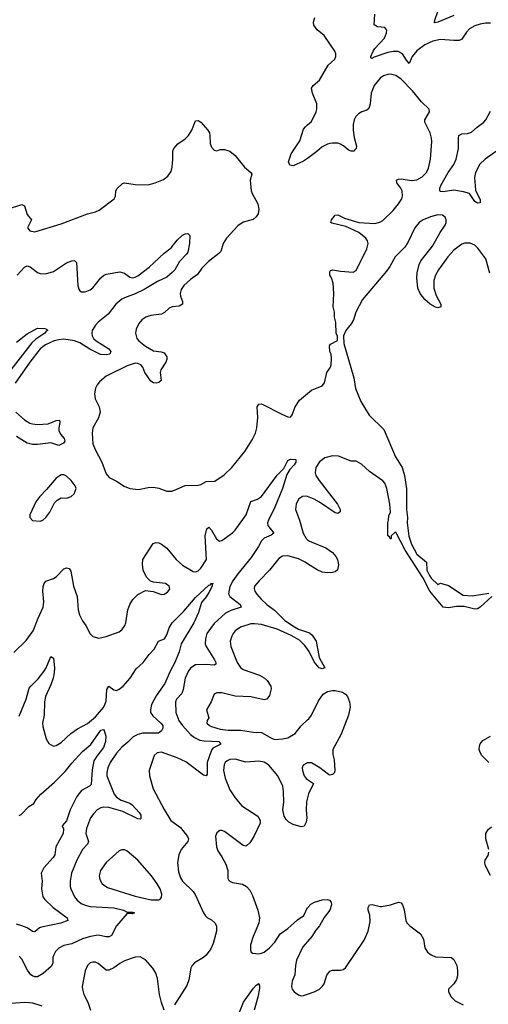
# Model space of a CAD drawing. Header units: inches. Extents: x 1550315 to 1685896, y 510706 to 640504.
# Tile 345 of 452: x 1627814 to 1631372, y 601795 to 609269. Entities that reach past the tile are written whole.
import ezdxf

# ---------------------------------------------------------------- set-up
doc = ezdxf.new("R2010")
doc.units = ezdxf.units.IN
doc.header["$MEASUREMENT"] = 0
doc.layers.add('B6620', color=7, linetype='Continuous')
doc.layers.add('B6630', color=7, linetype='Continuous')

msp = doc.modelspace()

# ---------------------------------------------------------------- linework, layer by layer
at = {"layer": 'B6620', "color": 5}
for points, elevation in [([(1627730, 607833.4), (1627830, 607864.9), (1627850, 607856), (1627870.6, 607790), (1627904.9, 607750), (1627874, 607690), (1627890, 607665.3), (1627930, 607658), (1628130, 607718.3), (1628330, 607794.9), (1628389.6, 607810.4), (1628417.5, 607822.5), (1628530.8, 607909.2), (1628540.5, 607930), (1628545.1, 607970), (1628553, 607987), (1628593.4, 608026.6), (1628610, 608030.4), (1628690, 608018.3), (1628790, 608016.4), (1628842, 608030), (1628904.8, 608055.2), (1628938.4, 608081.6), (1628962.9, 608117.1), (1628971.3, 608148.7), (1628978, 608210), (1628977.6, 608270), (1628985.1, 608290), (1629014, 608326), (1629070, 608365.7), (1629095.6, 608390), (1629121.6, 608430), (1629150, 608501), (1629170, 608504), (1629190, 608490.5), (1629243, 608430), (1629254, 608410), (1629257.6, 608390), (1629260.4, 608330), (1629270, 608301), (1629290, 608277.3), (1629310, 608274), (1629336.2, 608283.8), (1629370, 608284.4), (1629410.3, 608270.3), (1629450, 608239.1), (1629521.7, 608150), (1629568.4, 608110), (1629575.6, 608095.6), (1629564, 608050), (1629572.7, 607970), (1629578, 607950), (1629622.6, 607870), (1629630.3, 607830), (1629624.2, 607795.8), (1629608.8, 607771.2), (1629586.9, 607753.1), (1629510, 607730.8), (1629470, 607703.1), (1629383.2, 607610), (1629360.2, 607570), (1629341.1, 607510), (1629326.8, 607493.2), (1629247.7, 607432.3), (1629197, 607383), (1629164.8, 607335.2), (1629110, 607296.8), (1629060.2, 607250), (1629039.6, 607220.4), (1629031.9, 607190), (1629035, 607170), (1629051.1, 607130), (1629050, 607108.3), (1629024.8, 607095.2), (1628971.9, 607088.1), (1628950, 607079.7), (1628913.2, 607046.8), (1628890, 607032.9), (1628810, 607024.7), (1628770.6, 607010), (1628740.4, 606990), (1628718.4, 606961.6), (1628699.1, 606920.9), (1628692.9, 606890), (1628703.6, 606850), (1628718.3, 606830), (1628769.1, 606790), (1628830, 606755.6), (1628888, 606748), (1628910, 606740.8), (1628932, 606710), (1628932.1, 606690), (1628924.7, 606670), (1628886.7, 606610), (1628881.5, 606590), (1628888.2, 606530), (1628870, 606515.1), (1628850, 606509.7), (1628830, 606513.1), (1628810, 606525.1), (1628765.3, 606590), (1628749.7, 606630), (1628732.6, 606650), (1628710, 606659.3), (1628690, 606661.5), (1628630, 606642), (1628470, 606563.1), (1628419.4, 606520.6), (1628401.8, 606498.2), (1628389, 606471), (1628383.1, 606430), (1628387.6, 606390), (1628416.9, 606330), (1628425.5, 606290), (1628412.6, 606247.4), (1628368.7, 606170), (1628364.4, 606130), (1628370.4, 606050), (1628386.1, 606006.1), (1628437.1, 605910), (1628470, 605822), (1628494.4, 605794.4), (1628550, 605766), (1628608.5, 605728.5), (1628650.4, 605710.4), (1628716.6, 605703.4), (1628790, 605717.1), (1628830, 605719.3), (1628870, 605713), (1628930, 605690.6), (1628970, 605690.6), (1628990, 605696.3), (1629070, 605732.2), (1629170, 605735.8), (1629190, 605741.3), (1629230, 605762.3), (1629294.6, 605765.4), (1629367, 605813), (1629423.6, 605870), (1629523.6, 605990), (1629579.8, 606080.2), (1629604.8, 606130), (1629614.5, 606170), (1629622, 606250), (1629616.2, 606330), (1629629.2, 606350), (1629650, 606351.7), (1629810, 606272.7), (1629850, 606254.8), (1629870, 606251.3), (1629884, 606270), (1629904.5, 606330), (1629939.5, 606380.5), (1630000, 606431.7)], 580), ([(1630000, 608216.1), (1629970, 608194), (1629890, 608159.5), (1629865.4, 608165.4), (1629854.5, 608190), (1629875.6, 608250), (1629941.1, 608350), (1629970, 608437.3), (1629984.2, 608455.8), (1630000, 608470)], 580), ([(1627795.1, 607330), (1627850, 607390.4), (1627870, 607399.5), (1627893.3, 607393.3), (1627950, 607348.8), (1627970, 607341.1), (1628010, 607340.3), (1628070, 607356.5), (1628170, 607422), (1628210, 607439.5), (1628230, 607442), (1628246, 607426), (1628256.3, 607250), (1628263, 607223), (1628270.6, 607210.6), (1628283.4, 607203.4), (1628310, 607203.8), (1628350, 607217.6), (1628370, 607232.4), (1628430.8, 607309.2), (1628450, 607326.7), (1628470, 607337), (1628574.7, 607354.7), (1628610, 607345.7), (1628650, 607315.3), (1628670, 607310.2), (1628690, 607314.2), (1628710, 607324.7), (1628797.7, 607390), (1628910, 607496.3), (1628962.9, 607537.1), (1629010, 607596.3), (1629050, 607633.4), (1629070, 607642.8), (1629090, 607644.7), (1629104.7, 607630), (1629103.8, 607570), (1629090, 607505.2), (1629081.6, 607490), (1629026.5, 607433.5), (1628991.2, 607370), (1628972.4, 607350), (1628930, 607315.5), (1628859.7, 607280.3), (1628759.3, 607220.7), (1628691.8, 607188.2), (1628610, 607158.5), (1628590, 607146.2), (1628544.4, 607110), (1628485.7, 607034.3), (1628410, 606972.7), (1628388.7, 606950), (1628365.1, 606910), (1628360.9, 606890), (1628363.2, 606870), (1628374, 606850), (1628393.8, 606830), (1628491.7, 606770), (1628505.3, 606750), (1628498, 606730), (1628470, 606724.1), (1628427.8, 606727.8), (1628347.3, 606767.3), (1628270, 606816.4), (1628230, 606831.5), (1628150, 606843), (1628110, 606839.3), (1628075.8, 606830), (1628010, 606799.9), (1627970, 606769.8), (1627890.1, 606670), (1627778.8, 606510)], 560), ([(1627790, 606821.8), (1627870, 606884.2), (1627950, 606928.4), (1628003.9, 606923.9), (1628018.7, 606918.7), (1628027.3, 606910), (1628015.3, 606904.7), (1628005.7, 606890), (1627936.3, 606843.7), (1627905.3, 606814.7), (1627746.4, 606610)], 540), ([(1627783.6, 606290), (1627850, 606230.2), (1627890, 606207.1), (1627910, 606200.6), (1627950, 606197.1), (1628030, 606202), (1628090, 606225.7), (1628116, 606230), (1628119.5, 606210), (1628110.2, 606170), (1628110.2, 606150), (1628123.8, 606123.8), (1628151.5, 606090), (1628156, 606070), (1628146.3, 606053.7), (1628110, 606037.4), (1628050, 606056), (1627950, 606043.7), (1627910, 606043.1), (1627870, 606054.6), (1627790, 606104.4)], 560), ([(1627770, 604465.5), (1627862.6, 604557.4), (1627916.3, 604630), (1627953.2, 604726.8), (1627993.3, 604810), (1627998.3, 604850), (1627990.9, 604930), (1627992.6, 604967.4), (1628000.7, 604990), (1628013.3, 605006.7), (1628070, 605028.2), (1628090, 605040.5), (1628150, 605099.3), (1628170, 605108), (1628190, 605104), (1628201.4, 605081.4), (1628223.2, 604970), (1628250.2, 604890), (1628259.2, 604790), (1628268.3, 604750), (1628290, 604705.5), (1628315.8, 604670), (1628350, 604606), (1628370, 604586), (1628414.8, 604574.8), (1628470, 604585.5), (1628570, 604623), (1628590, 604637.3), (1628613.3, 604670), (1628620.5, 604690), (1628635.6, 604790), (1628649.6, 604830), (1628673.1, 604866.9), (1628710, 604905.5), (1628770, 604934.8), (1628828, 604928), (1628890, 604905.5), (1628910, 604908), (1628937.2, 604922.8), (1628954.8, 604945.2), (1628949.3, 604970), (1628922, 604990), (1628830, 604999.3), (1628806.8, 605006.8), (1628777.6, 605037.6), (1628751.8, 605090), (1628745.4, 605134.6), (1628749.4, 605170), (1628828.5, 605291.5), (1628850, 605300.4), (1628870, 605297.6), (1628890, 605288.4), (1628930, 605257.6), (1629003.1, 605170), (1629050, 605127.6), (1629130, 605080.3), (1629150, 605078.7), (1629170, 605085.3), (1629190, 605104.4), (1629232.8, 605170), (1629221.8, 605350), (1629235.1, 605404.9), (1629250, 605415.5), (1629270, 605394.9), (1629308.8, 605328.8), (1629330, 605310.3), (1629350, 605314.9), (1629430, 605374.4), (1629450, 605394.2), (1629533.5, 605510), (1629570, 605612), (1629619.6, 605630), (1629649.9, 605650.1), (1629770, 605810.2), (1629819.2, 605860.8), (1629850, 605922), (1629870, 605932), (1629910.7, 605930), (1629910.4, 605910), (1629898.4, 605890), (1629864.8, 605855.2), (1629842.4, 605817.6), (1629810, 605711.1), (1629750, 605567.6), (1629702, 605470), (1629696.3, 605450), (1629697.6, 605430), (1629743.7, 605370), (1629723.8, 605356.2), (1629670, 605333.3), (1629650, 605312.7), (1629627.5, 605270), (1629572.5, 605187.5), (1629470, 605062.9), (1629432.1, 605010), (1629410, 604966.3), (1629399.8, 604910), (1629408.7, 604890), (1629488.9, 604830), (1629495.5, 604810), (1629415.9, 604784.1), (1629376.8, 604763.2), (1629290, 604684.2), (1629234, 604610), (1629224.5, 604570), (1629222.9, 604530), (1629230.2, 604510), (1629294.3, 604410), (1629304, 604390), (1629304, 604376), (1629290.2, 604369.8), (1629230, 604374), (1629150, 604370.7), (1629113.1, 604350), (1629094.6, 604325.4), (1629071.1, 604270), (1629055.5, 604184.5), (1629045.6, 604154.4), (1629004.6, 604110), (1628996.3, 604090), (1629000.2, 604010), (1629021.3, 603950), (1629049.4, 603910), (1629110, 603843.5), (1629140.2, 603820.2), (1629180.9, 603800.9), (1629213.7, 603793.7), (1629326.8, 603790), (1629340.3, 603770), (1629281.5, 603738.5), (1629270, 603723), (1629236.8, 603630), (1629237.7, 603542.3), (1629230, 603529.7), (1629210, 603533.1), (1629075.3, 603635.3), (1629010, 603666), (1628890, 603707.9), (1628857.2, 603702.8), (1628835.9, 603684.1), (1628796.5, 603570), (1628798.9, 603530), (1628827.1, 603430), (1628910, 603272.4), (1628960.8, 603190), (1629035.8, 603135.8), (1629089.2, 603069.2), (1629094.7, 603050), (1629091.4, 603030), (1629040.2, 602970), (1629022, 602930), (1629011.6, 602870), (1629019.9, 602799.9), (1629035.6, 602755.6), (1629050.3, 602730.3), (1629130, 602650.4), (1629147, 602627), (1629208.8, 602488.8), (1629225.1, 602465.1), (1629238.8, 602450), (1629270, 602434.9), (1629299.3, 602410), (1629307.2, 602387.2), (1629308.9, 602350), (1629284, 602256), (1629264.1, 602215.9), (1629230, 602167.3), (1629210.2, 602149.8), (1629142, 602110), (1629123.8, 602090), (1629114, 602070), (1629098.5, 601981.4), (1629083.8, 601936.2), (1628990, 601789.3)], 560), ([(1630000, 605649.1), (1629990, 605653), (1629961, 605650), (1629930, 605629.3), (1629912.2, 605590), (1629908.7, 605550), (1629937.6, 605470), (1629966.5, 605370), (1629988.9, 605330), (1630000, 605321.1)], 580), ([(1630000, 605137.6), (1629980.5, 605150), (1629930, 605176.3), (1629850, 605198.4), (1629810, 605196.4), (1629781.5, 605178.5), (1629710.4, 605090), (1629631.8, 605010), (1629597.3, 604970), (1629594, 604950), (1629599.1, 604930), (1629612.2, 604910), (1629647.6, 604870), (1629690.2, 604830), (1629747.7, 604787.7), (1629827.3, 604707.3), (1629899.3, 604659.3), (1629930, 604643.2), (1630000, 604618.3)], 580), ([(1627810, 603981.1), (1627863.7, 604110), (1627886.3, 604193.7), (1627897.4, 604210), (1627955, 604265), (1627998.3, 604321.7), (1628014.8, 604350), (1628050, 604434.8), (1628070, 604422), (1628077.5, 604350), (1628076, 604310), (1628068.1, 604270), (1628050, 604220.9), (1628009.2, 604130), (1628003.6, 604090), (1628000.3, 603990), (1627987.4, 603930), (1627990, 603904.7), (1628014.9, 603810), (1628034.9, 603774.9), (1628070, 603754), (1628090, 603758), (1628130, 603781.6), (1628202.9, 603850), (1628253.9, 603886.1), (1628330, 603926.2), (1628390, 603976), (1628450, 604047.8), (1628461.7, 604070), (1628470, 604096), (1628474.9, 604185.1), (1628489.6, 604210), (1628530, 604182.8), (1628550, 604177.2), (1628570, 604185.6), (1628598.9, 604210), (1628653.3, 604270), (1628699.6, 604340.4), (1628752.3, 604390), (1628797.2, 604450), (1628834.4, 604490), (1628868.3, 604551.7), (1628912.9, 604570), (1628930, 604599.5), (1628950, 604652.9), (1628972, 604690), (1629061.2, 604778.8), (1629150, 604883.1), (1629250, 604975.6), (1629261.5, 604978.5), (1629270, 604992.2), (1629282, 604990), (1629274.8, 604985.2), (1629275.3, 604970), (1629250, 604920.5), (1629230, 604887.8), (1629194.4, 604845.6), (1629172.7, 604770), (1629136.3, 604690), (1629041.1, 604530), (1629024.9, 604470), (1628992.7, 604390), (1628956.5, 604323.5), (1628916.3, 604230), (1628850, 604135.1), (1628815.8, 604070), (1628806, 604030), (1628808.2, 604010), (1628825.1, 603985.1), (1628884.7, 603930), (1628899.7, 603910), (1628901.6, 603890), (1628891.3, 603870), (1628866.7, 603853.3), (1628750, 603852.1), (1628710, 603842.7), (1628674.5, 603825.5), (1628635.7, 603784.3), (1628590, 603745.6), (1628550, 603701.2), (1628501.4, 603630), (1628482.2, 603590), (1628475.1, 603555.1), (1628475.4, 603530), (1628530.9, 603390), (1628550, 603368.1), (1628583.9, 603343.9), (1628650, 603320.7), (1628667.2, 603310), (1628721.1, 603250), (1628733.1, 603230), (1628734.2, 603205.8), (1628730, 603201.2), (1628710, 603203.6), (1628597.7, 603257.7), (1628490, 603289.3), (1628448.4, 603291.6), (1628430, 603286.5), (1628401.5, 603270), (1628376.1, 603243.9), (1628352.8, 603210), (1628321.5, 603130), (1628315.9, 603090), (1628335.8, 603030), (1628329.3, 603010.7), (1628290.2, 602969.8), (1628248.1, 602890), (1628207.6, 602790), (1628197.1, 602730), (1628196.9, 602690), (1628202.2, 602670), (1628231.4, 602610), (1628250, 602586.3), (1628280.9, 602560.9), (1628310, 602546.8), (1628350, 602536.8), (1628530, 602526.2), (1628602, 602510), (1628630, 602493.4), (1628670, 602494), (1628684.7, 602490), (1628670, 602481.2), (1628630, 602484), (1628550, 602389.7), (1628510, 602317.4), (1628492.6, 602307.4), (1628470, 602307.1), (1628410, 602319.9), (1628350.6, 602310), (1628290, 602292.1), (1628210, 602254.5), (1628150, 602239.7), (1628110, 602220.5), (1628085.1, 602194.9), (1628072.9, 602170), (1628066.9, 602150), (1628065.8, 602110), (1628056.1, 602083.9), (1627992.6, 602027.4), (1627950, 602004), (1627930, 602002), (1627910, 602009.7), (1627899.3, 602019.3), (1627874, 602054), (1627830, 602138.4), (1627810, 602159.6)], 540), ([(1630000, 604490.6), (1629979.2, 604519.2), (1629938.5, 604558.5), (1629875.2, 604595.2), (1629770, 604641.8), (1629650, 604677.3), (1629596.5, 604683.5), (1629570, 604681.6), (1629490, 604658.2), (1629450.3, 604630), (1629434.9, 604610), (1629423.6, 604590), (1629411.4, 604550), (1629416.1, 604510), (1629466, 604390), (1629490, 604351.6), (1629510, 604337.2), (1629634.3, 604294.3), (1629670, 604272.8), (1629692.1, 604252.1), (1629720.8, 604210), (1629723.6, 604190), (1629710, 604139.3), (1629690.2, 604109.8), (1629670, 604105.7), (1629570, 604128.7), (1629450, 604134.8), (1629350, 604159.6), (1629310, 604158), (1629291.3, 604150), (1629268.2, 604090), (1629232.7, 604030), (1629250.7, 603970), (1629237.3, 603950), (1629235.5, 603930), (1629255.5, 603910), (1629270, 603903.2), (1629335.7, 603884.3), (1629396.4, 603876.4), (1629490, 603875.7), (1629590, 603860.2), (1629650, 603856.9), (1629730, 603811.1), (1629750, 603805.9), (1629808.7, 603810), (1629850, 603818.5), (1629904.5, 603850), (1629950, 603908), (1630000, 603953)], 580), ([(1627810, 603226.9), (1627824.7, 603235.3), (1627884.2, 603295.8), (1627921.3, 603318.7), (1627939.3, 603350), (1627974, 603390), (1628079.5, 603480.5), (1628158.8, 603561.2), (1628210, 603626.3), (1628290, 603712.8), (1628353.7, 603766.3), (1628430, 603875.8), (1628450, 603881), (1628454.2, 603874.2), (1628468.4, 603830), (1628464.6, 603790), (1628450, 603744.2), (1628400.5, 603679.5), (1628377.8, 603642.2), (1628364.7, 603575.3), (1628355.6, 603464.4), (1628343.8, 603450), (1628282.4, 603417.6), (1628248, 603372), (1628196.5, 603270), (1628170, 603187.3), (1628137.3, 603150), (1628146.6, 603126.6), (1628143.9, 603090), (1628088.3, 602990), (1628081.8, 602930), (1628069.2, 602910), (1627996.5, 602830), (1627978, 602790), (1627985.5, 602730), (1627980.4, 602670), (1627990.3, 602610), (1628003.7, 602590), (1628069, 602529), (1628174.9, 602450), (1628180.7, 602430), (1628126, 602410), (1627979.3, 602380.7), (1627965.4, 602374.5), (1627930, 602344.2), (1627910, 602347.1), (1627870, 602374.6), (1627831.2, 602391.2), (1627790, 602403.2)], 520), ([(1630000, 603361.9), (1629992.4, 603332.4), (1629988.3, 603271.7), (1629994.9, 603210), (1629990, 603178), (1629973, 603147), (1629950, 603142.7), (1629890, 603159.5), (1629857.2, 603177.2), (1629836.2, 603196.2), (1629822.5, 603222.5), (1629812, 603270), (1629820.7, 603330), (1629818, 603410), (1629811.2, 603450), (1629775.1, 603530), (1629706, 603610), (1629670, 603631.8), (1629630, 603639.3), (1629530, 603633.5), (1629450, 603655.8), (1629410, 603651.7), (1629390, 603643.1), (1629374.9, 603630), (1629365.6, 603614.4), (1629361.1, 603570), (1629374.7, 603510), (1629410, 603423.7), (1629450, 603361.1), (1629501.8, 603301.8), (1629622.4, 603222.4), (1629639.1, 603190), (1629639.1, 603170), (1629591.5, 603068.5), (1629560.7, 603019.3), (1629539.9, 603000.1), (1629530, 602995.1), (1629510, 603000.9), (1629370, 603105.1), (1629350, 603114), (1629333.8, 603113.8), (1629310, 603096), (1629301.1, 603070), (1629307.2, 602990), (1629318.5, 602958.6), (1629350, 602913.4), (1629379, 602859), (1629395.6, 602810), (1629394.9, 602750), (1629399.9, 602739.9), (1629408.9, 602728.9), (1629430, 602719.3), (1629506.9, 602706.9), (1629537.3, 602690), (1629560.3, 602660.3), (1629581.4, 602621.4), (1629622.6, 602510), (1629634.9, 602450), (1629628.9, 602410), (1629586.3, 602310), (1629567.2, 602247.2), (1629565.9, 602205.9), (1629570.5, 602190.5), (1629583.1, 602183.1), (1629630, 602178.4), (1629650, 602182.6), (1629670, 602190.3), (1629710, 602222.4), (1629750, 602266.5), (1629791.3, 602328.7), (1629851.1, 602370), (1629923.5, 602436.5), (1629971.1, 602468.9), (1630000, 602528.6)], 580), ([(1630000, 603626.4), (1629993.7, 603626.3), (1629966, 603610), (1629958.8, 603590), (1629960.5, 603570), (1629974.9, 603530), (1629990, 603508.2), (1630000, 603501.4)], 580), ([(1630000, 602272.2), (1629964.6, 602230), (1629917, 602130), (1629907, 602090), (1629902.5, 602017.5), (1629884, 601970), (1629878.8, 601930), (1629884, 601910), (1629898.8, 601890), (1629930, 601867.3), (1629950, 601859.1), (1629970, 601862), (1630000, 601871.8)], 580), ([(1628910, 601749), (1628890, 601808.7), (1628876, 601870), (1628860.4, 601990), (1628848.3, 602030), (1628825.1, 602070), (1628770, 602131.6), (1628730, 602154), (1628690, 602153.6), (1628610, 602124.7), (1628574.5, 602105.5), (1628530, 602071.3), (1628490, 602053.6), (1628470, 602053.6), (1628410, 602104.7), (1628390, 602114), (1628370, 602115.1), (1628350, 602108.2), (1628330, 602089.6), (1628310, 602049.2), (1628288.7, 601930), (1628290.3, 601910), (1628301.1, 601870), (1628330.2, 601810.2), (1628352.7, 601750)], 560), ([(1629478.1, 601721.9), (1629513.5, 601810), (1629590, 601916.5), (1629610, 601939.5), (1629630, 601953.4), (1629635.6, 601935.6), (1629633.7, 601913.7), (1629622, 601850), (1629594, 601750)], 560), ([(1627750, 601804), (1627850, 601811.4), (1627889.2, 601809.2), (1627910, 601806.3), (1627981.7, 601781.7)], 540)]:
    msp.add_lwpolyline(points, dxfattribs=dict(at, elevation=elevation))
for points, elevation in [([(1628130, 605813.6), (1628090, 605789.3), (1628017.6, 605702.4), (1627966, 605650), (1627937.1, 605610), (1627891, 605510), (1627891.3, 605490), (1627910, 605466.8), (1627970, 605462), (1627990, 605470.7), (1628012, 605490), (1628042, 605530), (1628079.5, 605600.5), (1628097.5, 605622.5), (1628130, 605638.8), (1628170, 605638), (1628206, 605650), (1628228, 605670), (1628242, 605710), (1628234, 605730), (1628206, 605770), (1628170, 605804.5), (1628150, 605813.3)], 580), ([(1628610, 602968.2), (1628590, 602968.2), (1628570, 602959.7), (1628470, 602871.5), (1628428.8, 602810), (1628418.7, 602770), (1628421.8, 602741.8), (1628440.4, 602710), (1628481.7, 602681.7), (1628690, 602615.2), (1628812.3, 602587.7), (1628870, 602586.4), (1628879, 602590), (1628890, 602604.7), (1628892, 602630), (1628879.5, 602670), (1628858.4, 602710), (1628814.3, 602770), (1628710, 602889.5), (1628630, 602958.3)], 560)]:
    msp.add_lwpolyline(points, close=True, dxfattribs=dict(at, elevation=elevation))
at = {"layer": 'B6630', "color": 5}
for points, elevation in [([(1631110, 609300.2), (1630989.7, 609249.7), (1630965.8, 609245.8), (1630959, 609250), (1630965.1, 609254.9), (1630965.1, 609265.1), (1630989.1, 609330)], 540), ([(1630000, 608470), (1630030, 608497.1), (1630064.8, 608570), (1630069.7, 608590), (1630069.6, 608630), (1630036.4, 608710), (1630029.7, 608750.3), (1630042, 608770), (1630089.7, 608810.3), (1630156.4, 608923.6), (1630206, 608970), (1630214, 608990), (1630214, 609010), (1630206.6, 609030), (1630127, 609150), (1630073, 609193), (1630046.6, 609226.6), (1630045.6, 609250), (1630054, 609286)], 580), ([(1631390, 609243.5), (1631350, 609243.5), (1631310, 609235.7), (1631270, 609221.6), (1631230, 609199.2), (1631205.4, 609174.6), (1631170, 609121.3), (1631150, 609110.9), (1631110.2, 609109.8), (1631010, 609118.5), (1630950, 609106.3), (1630890, 609079.1), (1630828.6, 609031.4), (1630794.8, 608990), (1630770, 608937), (1630750, 608960.5), (1630720.8, 609010), (1630688.6, 609028.6), (1630650, 609028.7), (1630610, 609019.3), (1630498, 608982), (1630490, 608975.1), (1630480.5, 608980.5), (1630479.6, 608990), (1630497.8, 609030), (1630510, 609051.4), (1630583.1, 609130), (1630599.3, 609170), (1630600.4, 609190), (1630585.2, 609210), (1630530, 609215.4), (1630506.3, 609230), (1630510.6, 609310)], 560), ([(1630000, 606431.7), (1630030, 606457.1), (1630111.7, 606488.3), (1630127.5, 606512.5), (1630147, 606590), (1630172.7, 606630), (1630179.3, 606650), (1630182, 606698), (1630178, 606730), (1630169.5, 606750), (1630166.8, 606793.2), (1630174.6, 606805.4), (1630227.3, 606832.7), (1630227.3, 606867.3), (1630218, 606890), (1630215.3, 606970), (1630204, 607010), (1630204, 607050), (1630194, 607090), (1630199, 607190), (1630193.2, 607270), (1630181.2, 607310), (1630169, 607330), (1630170, 607354), (1630174.6, 607365.4), (1630189.3, 607370.7), (1630250, 607359.5), (1630347, 607353), (1630370, 607364), (1630451, 607530), (1630459.2, 607570), (1630455.3, 607590), (1630443.1, 607610), (1630390, 607652.3), (1630290, 607699.8), (1630183.2, 607723.2), (1630175.3, 607730), (1630181.2, 607750), (1630210, 607786), (1630230, 607787.3), (1630281.2, 607761.2), (1630390, 607728.9), (1630510, 607723), (1630548.6, 607731.4), (1630570, 607744.2), (1630650, 607819.3), (1630689.9, 607870), (1630714.3, 607910), (1630721, 607930), (1630718.3, 607970), (1630708.9, 607990), (1630678.5, 608030), (1630674, 608050), (1630690, 608059), (1630710, 608060.2), (1630788.2, 608048.2), (1630830, 608053.5), (1630870, 608075.5), (1630901.8, 608110), (1630917.4, 608142.6), (1630934, 608210), (1630943.6, 608343.6), (1630941.2, 608370), (1630930, 608409.4), (1630889.6, 608490), (1630891.3, 608510), (1630924.5, 608570), (1630922.7, 608590), (1630864.9, 608644.9), (1630797.3, 608730), (1630710, 608818), (1630670, 608845.5), (1630630, 608855.3), (1630610, 608853.8), (1630576.8, 608843.2), (1630550, 608825.7), (1630504.7, 608770), (1630481.6, 608710), (1630474, 608630), (1630464.1, 608595.9), (1630450, 608582.5), (1630410.9, 608569.1), (1630385.3, 608554.7), (1630365.8, 608534.2), (1630352.6, 608510), (1630345.8, 608474.2), (1630346.2, 608430), (1630354.2, 608374.2), (1630371.8, 608310), (1630368.2, 608290), (1630359.6, 608280.4), (1630350, 608271.8), (1630330, 608269.7), (1630310, 608279.7), (1630272.5, 608312.5), (1630250, 608325), (1630229.3, 608330.7), (1630190, 608332.7), (1630171, 608329), (1630150, 608323.5), (1630110, 608303.5), (1630070, 608267.6), (1630000, 608216.1)], 580), ([(1631512.8, 608327.2), (1631349, 608210), (1631308.6, 608171.4), (1631275.3, 608110), (1631267.7, 608070), (1631275.3, 607975.3), (1631310, 607902), (1631310, 607878), (1631290, 607875.3), (1631269, 607890), (1631228.5, 607948.5), (1631183.5, 607963.5), (1631110, 607975.7), (1631030, 607962.3), (1631010, 607964.7), (1631003.6, 607970), (1631004.5, 607990), (1631012.5, 608010), (1631068.5, 608110), (1631110.7, 608169.3), (1631129.2, 608210), (1631145.7, 608290), (1631145, 608370), (1631149.2, 608390.8), (1631170, 608403.2), (1631215.2, 608404.8), (1631245.4, 608414.6), (1631286.9, 608453.1), (1631337.1, 608490), (1631353.3, 608510), (1631390, 608575.6)], 560), ([(1631384.1, 607344.1), (1631354, 607454), (1631293.5, 607533.5), (1631270, 607557.6), (1631233.6, 607573.6), (1631191.3, 607571.3), (1631170, 607564), (1631110, 607520.4), (1631063.6, 607470), (1630993.6, 607370), (1630972.3, 607330), (1630959.1, 607290), (1630958.5, 607230), (1630975.6, 607175.6), (1631010.4, 607110), (1631010.7, 607089.3), (1630990, 607082.7), (1630970, 607087), (1630930, 607109.6), (1630890, 607144.2), (1630854.3, 607190), (1630836.9, 607230), (1630828.3, 607310), (1630832.1, 607347.9), (1630848, 607410), (1630861, 607439), (1630948.4, 607550), (1631006.5, 607653.5), (1631044.4, 607710), (1631051.1, 607730), (1631051.3, 607750), (1631044.5, 607770), (1631024.9, 607784.9), (1630990, 607787.1), (1630932.6, 607772.6), (1630877.6, 607750), (1630847.7, 607730), (1630813.2, 607690), (1630761.5, 607578.5), (1630738.6, 607541.4), (1630665.5, 607470), (1630624.3, 607395.7), (1630599, 607361), (1630415.8, 607144.2), (1630366, 607050), (1630347.7, 606990), (1630330, 606959), (1630291, 606910), (1630272, 606870), (1630276, 606810), (1630350, 606551), (1630363.2, 606470), (1630405.2, 606370), (1630466.4, 606266.4), (1630578, 606158), (1630668.5, 605950), (1630717.3, 605870), (1630734.6, 605810), (1630752.1, 605707.9), (1630750.7, 605550.7), (1630758.8, 605490), (1630754.8, 605450), (1630767.9, 605347.9), (1630788, 605288), (1630830, 605211.3), (1630902, 605150), (1630906, 605090), (1630924.7, 605050), (1630938, 605030), (1630990, 604982), (1631010, 604992), (1631070, 604974), (1631180.7, 604900.7), (1631250, 604896.4), (1631376.7, 604916.7)], 580), ([(1631398.8, 604890), (1631311, 604810), (1631290, 604797.2), (1631270, 604793.2), (1631190, 604815.1), (1631130, 604813.2), (1631070, 604804.5), (1631029.2, 604810), (1630929.3, 604930), (1630875.1, 605035.1), (1630741.5, 605241.5), (1630673.6, 605373.6), (1630670, 605378), (1630663.6, 605376.4), (1630634, 605350), (1630634, 605330), (1630630, 605326), (1630622, 605342), (1630608, 605350), (1630608.7, 605450), (1630615.3, 605470), (1630616.4, 605503.6), (1630628.4, 605531.6), (1630625.2, 605590), (1630601.2, 605710), (1630585.2, 605750), (1630570, 605769), (1630470, 605839), (1630410, 605895.3), (1630370, 605918), (1630330, 605917.2), (1630235.4, 605955.4), (1630190, 605959.3), (1630130, 605942), (1630090, 605912.4), (1630063.2, 605870), (1630058.2, 605830), (1630063.5, 605810), (1630087.3, 605770), (1630227.2, 605590), (1630248, 605550), (1630247.3, 605532.7), (1630230, 605520.9), (1630210, 605524.5), (1630090, 605606.3), (1630050, 605629.6), (1630000, 605649.1)], 580), ([(1630000, 605321.1), (1630014, 605310), (1630139, 605259), (1630190, 605225.5), (1630214.8, 605194.8), (1630226.7, 605170), (1630234, 605130), (1630228.2, 605091.8), (1630210, 605078), (1630188.3, 605071.7), (1630150, 605069.6), (1630110, 605075.1), (1630072.1, 605092.1), (1630000, 605137.6)], 580), ([(1630000, 604618.3), (1630013.5, 604613.5), (1630035.6, 604595.6), (1630064.9, 604550), (1630086.8, 604426.8), (1630132, 604350), (1630110, 604342), (1630088, 604350), (1630050, 604395.3), (1630012.9, 604472.9), (1630000, 604490.6)], 580), ([(1630000, 603953), (1630010, 603962), (1630029.7, 603990.3), (1630082.3, 604097.7), (1630119.3, 604150), (1630151.1, 604168.9), (1630190, 604177.6), (1630210, 604177.6), (1630264.4, 604164.4), (1630288.2, 604148.2), (1630302, 604130), (1630318, 604090), (1630322.3, 604050), (1630310.3, 603990), (1630281.1, 603910), (1630253.8, 603846.2), (1630192.4, 603730), (1630192.2, 603690), (1630202, 603650), (1630208, 603572), (1630205.5, 603554.5), (1630190, 603539.5), (1630170, 603534.5), (1630158.4, 603538.4), (1630092.3, 603590), (1630030, 603627), (1630000, 603626.4)], 580), ([(1631375.1, 603630), (1631324.1, 603684.1), (1631310, 603706.6), (1631303.5, 603730), (1631304.8, 603755.2), (1631310, 603770.8), (1631330, 603796.3), (1631390, 603830.3)], 580), ([(1630000, 603501.4), (1630046, 603470), (1630007.8, 603392.2), (1630000, 603361.9)], 580), ([(1631377, 602970), (1631354, 603050), (1631352.7, 603090), (1631370, 603121), (1631397.5, 603142.5)], 580), ([(1631390, 602772.3), (1631347.3, 602850), (1631344.5, 602870), (1631349.4, 602890), (1631370, 602924.7), (1631377, 602950)], 580), ([(1630000, 602528.6), (1630000.7, 602530), (1630025.6, 602554.4), (1630053.2, 602570), (1630110, 602588.5), (1630152, 602590), (1630165.2, 602585.2), (1630178.8, 602570), (1630180.5, 602550), (1630168.2, 602510), (1630125.8, 602454.2), (1630090.4, 602390), (1630062.4, 602357.6), (1630031, 602309), (1630000, 602272.2)], 580), ([(1630000, 601871.8), (1630050, 601888.2), (1630089.7, 601910.3), (1630111, 601929), (1630125.1, 601950), (1630145.1, 602014.9), (1630170, 602046), (1630190, 602054.4), (1630250, 602052.7), (1630270, 602059.3), (1630287.9, 602072.1), (1630430, 602281), (1630460.9, 602350), (1630476.3, 602423.7), (1630472.8, 602470), (1630460.7, 602510), (1630459.5, 602530), (1630470, 602550.8), (1630490, 602553), (1630550, 602537.3), (1630562, 602538), (1630630, 602550.7), (1630690, 602570.8), (1630710, 602566), (1630720.7, 602550), (1630732.8, 602512.8), (1630746, 602430), (1630753.7, 602413.7), (1630776, 602390), (1630857.3, 602330), (1630879.1, 602290), (1630890, 602222), (1630910.6, 602190.6), (1630938, 602170), (1630970, 602154), (1631090, 602150.6), (1631110, 602134.8), (1631134, 602090), (1631139.3, 602050), (1631138, 602010), (1631130, 601982), (1631110.4, 601949.6), (1631070.8, 601910), (1631070.5, 601890), (1631090, 601850.7), (1631120.3, 601820.3), (1631182, 601790)], 580)]:
    msp.add_lwpolyline(points, dxfattribs=dict(at, elevation=elevation))

doc.saveas('drawing.dxf')
